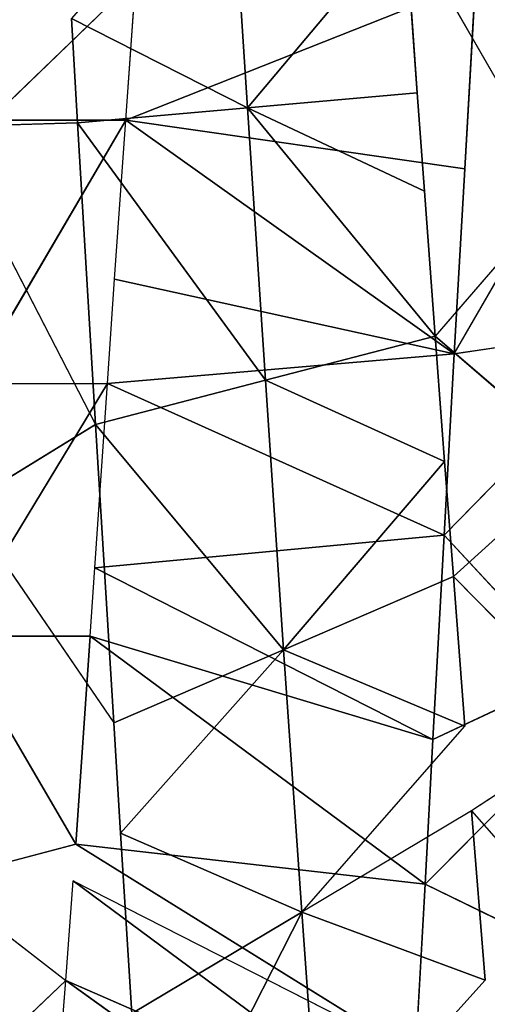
# Model space of a CAD drawing. Extents: x 0 to 40, y 0 to 81.9.
# Tile 360 of 623: x 8.356 to 8.657, y 74.213 to 74.847. Entities that reach past the tile are written whole.
import ezdxf

# ---------------------------------------------------------------- set-up
doc = ezdxf.new("R2010")
doc.units = 0
doc.header["$LTSCALE"] = 25.4
doc.layers.get('0').update_dxf_attribs({"color": 13, "linetype": 'CONTINUOUS'})

# ---------------------------------------------------------------- blocks, each defined once
blk = doc.blocks.new('ICE-TUBE-LED-S-8118_STL')
at = {"color": 0}
for p, q in [((74.45696, 13.81484, 44.6148), (74.54726, 13.7203, 44.57014)), ((74.61144, 13.80302, 44.54261), (74.54726, 13.7203, 44.57014)), ((74.61144, 13.80302, 44.54261), (74.63504, 13.71381, 44.53333)), ((75.09703, 13.79998, 47.94737), (74.90544, 13.70107, 47.92788)), ((75.09703, 13.79998, 47.94737), (75.09976, 13.71264, 47.94751)), ((74.76912, 13.79201, 44.48865), (74.63504, 13.71381, 44.53333)), ((74.76912, 13.79201, 44.48865), (74.63504, 13.71381, 44.53333)), ((74.76912, 13.70451, 44.48865), (74.76912, 13.79201, 44.48865)), ((74.76912, 13.79201, 44.48865), (74.93188, 13.69344, 44.45164)), ((74.85352, 13.78544, 47.91927), (74.71317, 13.68935, 47.88868)), ((74.85352, 13.78544, 47.91927), (74.90544, 13.70107, 47.92788)), ((74.93188, 13.78094, 44.45164), (75.10145, 13.68158, 44.43188)), ((74.93188, 13.78094, 44.45164), (74.93188, 13.69344, 44.45164)), ((75.10145, 13.76908, 44.43188), (75.10145, 13.68158, 44.43188)), ((75.10145, 13.76908, 44.43188), (75.19225, 13.67509, 44.4289)), ((74.45696, 13.72734, 44.6148), (74.54726, 13.7203, 44.57014)), ((74.54726, 13.7203, 44.57014), (74.39024, 13.50155, 44.22532)), ((74.54726, 13.7203, 44.57014), (74.39024, 13.50155, 44.22532)), ((74.54726, 13.7203, 44.57014), (74.45027, 13.49793, 44.19919)), ((74.54726, 13.7203, 44.57014), (74.45027, 13.49793, 44.19919)), ((74.54726, 13.7203, 44.57014), (74.61144, 13.71552, 44.54261)), ((74.61144, 13.71552, 44.54261), (74.49921, 13.49506, 44.17963)), ((74.63504, 13.71381, 44.53333), (74.49921, 13.49506, 44.17963)), ((74.63504, 13.71381, 44.53333), (74.60924, 13.48883, 44.14111)), ((74.63504, 13.71381, 44.53333), (74.60924, 13.48883, 44.14111)), ((74.63504, 13.71381, 44.53333), (74.76912, 13.70451, 44.48865)), ((74.63504, 13.71381, 44.53333), (74.76912, 13.70451, 44.48865)), ((74.90544, 13.70107, 47.92788), (75.09976, 13.71264, 47.94751)), ((74.90544, 13.70107, 47.92788), (75.09976, 13.71264, 47.94751)), ((74.9339, 13.5917, 47.74059), (75.09976, 13.71264, 47.94751)), ((74.9339, 13.5917, 47.74059), (75.09976, 13.71264, 47.94751)), ((75.09976, 13.71264, 47.94751), (75.16699, 13.71658, 47.94975)), ((75.10934, 13.60326, 47.75831), (75.09976, 13.71264, 47.94751)), ((75.10934, 13.60326, 47.75831), (75.09976, 13.71264, 47.94751)), ((75.10934, 13.60326, 47.75831), (75.16699, 13.71658, 47.94975)), ((75.10934, 13.60326, 47.75831), (75.16699, 13.71658, 47.94975)), ((74.76912, 13.70451, 44.48865), (74.60924, 13.48883, 44.14111)), ((74.76912, 13.70451, 44.48865), (74.60924, 13.48883, 44.14111)), ((74.76912, 13.70451, 44.48865), (74.70245, 13.48376, 44.1141)), ((74.76912, 13.70451, 44.48865), (74.70245, 13.48376, 44.1141)), ((74.8131, 13.70155, 44.47684), (74.70245, 13.48376, 44.1141)), ((74.8131, 13.70155, 44.47684), (74.70245, 13.48376, 44.1141)), ((74.71317, 13.68935, 47.88868), (74.90544, 13.70107, 47.92788)), ((74.71317, 13.68935, 47.88868), (74.90544, 13.70107, 47.92788)), ((74.76031, 13.57997, 47.7052), (74.90544, 13.70107, 47.92788)), ((74.76031, 13.57997, 47.7052), (74.90544, 13.70107, 47.92788)), ((74.76912, 13.70451, 44.48865), (74.8131, 13.70155, 44.47684)), ((74.8131, 13.70155, 44.47684), (74.83418, 13.47655, 44.0843)), ((74.8131, 13.70155, 44.47684), (74.83418, 13.47655, 44.0843)), ((74.8131, 13.70155, 44.47684), (74.93188, 13.69344, 44.45164)), ((74.9339, 13.5917, 47.74059), (74.90544, 13.70107, 47.92788)), ((74.9339, 13.5917, 47.74059), (74.90544, 13.70107, 47.92788)), ((74.93188, 13.69344, 44.45164), (74.83418, 13.47655, 44.0843)), ((74.93188, 13.69344, 44.45164), (74.83418, 13.47655, 44.0843)), ((74.93188, 13.69344, 44.45164), (74.95098, 13.47003, 44.06575)), ((74.93188, 13.69344, 44.45164), (74.95098, 13.47003, 44.06575)), ((74.93188, 13.69344, 44.45164), (74.99904, 13.68878, 44.44158)), ((74.64212, 13.68494, 47.869), (74.71317, 13.68935, 47.88868)), ((74.71317, 13.68935, 47.88868), (74.76031, 13.57997, 47.7052)), ((74.71317, 13.68935, 47.88868), (74.76031, 13.57997, 47.7052)), ((74.99904, 13.68878, 44.44158), (74.95098, 13.47003, 44.06575)), ((74.99904, 13.68878, 44.44158), (74.95098, 13.47003, 44.06575)), ((74.99904, 13.68878, 44.44158), (75.10145, 13.68158, 44.43188)), ((74.52589, 13.67763, 47.83039), (74.64212, 13.68494, 47.869)), ((74.64212, 13.68494, 47.869), (74.59122, 13.56825, 47.65257)), ((74.64212, 13.68494, 47.869), (74.59122, 13.56825, 47.65257)), ((74.64212, 13.68494, 47.869), (74.76031, 13.57997, 47.7052)), ((74.64212, 13.68494, 47.869), (74.76031, 13.57997, 47.7052)), ((75.10145, 13.68158, 44.43188), (74.95098, 13.47003, 44.06575)), ((75.10145, 13.68158, 44.43188), (74.95098, 13.47003, 44.06575)), ((75.10145, 13.68158, 44.43188), (75.07006, 13.46329, 44.05422)), ((75.10145, 13.68158, 44.43188), (75.07006, 13.46329, 44.05422)), ((75.10145, 13.68158, 44.43188), (75.19078, 13.45634, 44.05001)), ((75.10145, 13.68158, 44.43188), (75.19078, 13.45634, 44.05001)), ((75.10145, 13.68158, 44.43188), (75.19225, 13.67509, 44.4289)), ((74.52589, 13.67763, 47.83039), (74.59122, 13.56825, 47.65257)), ((74.52589, 13.67763, 47.83039), (74.59122, 13.56825, 47.65257)), ((75.28398, 13.6145, 47.75847), (75.10934, 13.60326, 47.75831)), ((75.28398, 13.6145, 47.75847), (75.10934, 13.60326, 47.75831)), ((75.10934, 13.60326, 47.75831), (74.9339, 13.5917, 47.74059)), ((75.10934, 13.60326, 47.75831), (74.9339, 13.5917, 47.74059)), ((74.96235, 13.48232, 47.55329), (75.10934, 13.60326, 47.75831)), ((74.96235, 13.48232, 47.55329), (75.10934, 13.60326, 47.75831)), ((75.05561, 13.48925, 47.56462), (75.10934, 13.60326, 47.75831)), ((75.05561, 13.48925, 47.56462), (75.10934, 13.60326, 47.75831)), ((75.10934, 13.60326, 47.75831), (75.11891, 13.49389, 47.56911)), ((75.10934, 13.60326, 47.75831), (75.11891, 13.49389, 47.56911)), ((74.9339, 13.5917, 47.74059), (74.76031, 13.57997, 47.7052)), ((74.9339, 13.5917, 47.74059), (74.76031, 13.57997, 47.7052)), ((74.88157, 13.47624, 47.53885), (74.9339, 13.5917, 47.74059)), ((74.88157, 13.47624, 47.53885), (74.9339, 13.5917, 47.74059)), ((74.96235, 13.48232, 47.55329), (74.9339, 13.5917, 47.74059)), ((74.96235, 13.48232, 47.55329), (74.9339, 13.5917, 47.74059)), ((74.59122, 13.56825, 47.65257), (74.76031, 13.57997, 47.7052)), ((74.59122, 13.56825, 47.65257), (74.76031, 13.57997, 47.7052)), ((74.76031, 13.57997, 47.7052), (74.71111, 13.46315, 47.49366)), ((74.76031, 13.57997, 47.7052), (74.71111, 13.46315, 47.49366)), ((74.80744, 13.4706, 47.52171), (74.76031, 13.57997, 47.7052)), ((74.80744, 13.4706, 47.52171), (74.76031, 13.57997, 47.7052)), ((74.88157, 13.47624, 47.53885), (74.76031, 13.57997, 47.7052)), ((74.88157, 13.47624, 47.53885), (74.76031, 13.57997, 47.7052)), ((74.59122, 13.56825, 47.65257), (74.42914, 13.55673, 47.58364)), ((74.59122, 13.56825, 47.65257), (74.42914, 13.55673, 47.58364)), ((74.59122, 13.56825, 47.65257), (74.54743, 13.45021, 47.42994)), ((74.59122, 13.56825, 47.65257), (74.54743, 13.45021, 47.42994)), ((74.65655, 13.45888, 47.47475), (74.59122, 13.56825, 47.65257)), ((74.59122, 13.56825, 47.65257), (74.71111, 13.46315, 47.49366)), ((74.42914, 13.55673, 47.58364), (74.54743, 13.45021, 47.42994)), ((75.22996, 13.50192, 47.5708), (75.05561, 13.40175, 47.56462)), ((75.22996, 13.50192, 47.5708), (75.11891, 13.49389, 47.56911)), ((74.49921, 13.49506, 44.17963), (74.60924, 13.48883, 44.14111)), ((75.11891, 13.49389, 47.56911), (75.05561, 13.48925, 47.56462)), ((74.60924, 13.48883, 44.14111), (74.56773, 13.40364, 44.15478)), ((74.60924, 13.48883, 44.14111), (74.70245, 13.39626, 44.1141)), ((74.60924, 13.48883, 44.14111), (74.70245, 13.48376, 44.1141)), ((75.05561, 13.48925, 47.56462), (74.96235, 13.48232, 47.55329)), ((74.70245, 13.48376, 44.1141), (74.74478, 13.39396, 44.10348)), ((74.70245, 13.48376, 44.1141), (74.83418, 13.47655, 44.0843)), ((74.70245, 13.48376, 44.1141), (74.83418, 13.47655, 44.0843)), ((74.88157, 13.38874, 47.53885), (74.96235, 13.48232, 47.55329)), ((74.96235, 13.48232, 47.55329), (74.88157, 13.47624, 47.53885)), ((75.05561, 13.40175, 47.56462), (74.96235, 13.48232, 47.55329)), ((74.83418, 13.47655, 44.0843), (74.74478, 13.39396, 44.10348)), ((74.83418, 13.47655, 44.0843), (74.74478, 13.39396, 44.10348)), ((74.88157, 13.47624, 47.53885), (74.80744, 13.4706, 47.52171)), ((74.83418, 13.47655, 44.0843), (74.92889, 13.38377, 44.0687)), ((74.83418, 13.47655, 44.0843), (74.95098, 13.47003, 44.06575)), ((74.80744, 13.4706, 47.52171), (74.71111, 13.37565, 47.49366)), ((74.80744, 13.4706, 47.52171), (74.71111, 13.46315, 47.49366)), ((74.80744, 13.4706, 47.52171), (74.88157, 13.38874, 47.53885)), ((74.95098, 13.47003, 44.06575), (74.96387, 13.38181, 44.06415)), ((74.95098, 13.47003, 44.06575), (75.11903, 13.37298, 44.05161)), ((74.95098, 13.47003, 44.06575), (75.07006, 13.46329, 44.05422)), ((74.54743, 13.36271, 47.42994), (74.65655, 13.45888, 47.47475)), ((74.65655, 13.45888, 47.47475), (74.54743, 13.45021, 47.42994)), ((74.71111, 13.37565, 47.49366), (74.65655, 13.45888, 47.47475)), ((75.07006, 13.46329, 44.05422), (75.19078, 13.45634, 44.05001))]:
    blk.add_line(p, q, dxfattribs=at)
mesh = blk.add_polyface(dxfattribs=at)
corners = [(81.99833, 18.65613, 0), (32.39832, 18.53461, 0), (32.39832, 18.65613, 0), (33.41051, 17.76106, 0), (34.4478, 16.85461, 0), (35.42089, 15.87956, 0), (36.32527, 14.84046, 0), (37.15673, 13.74214, 0), (37.91139, 12.58971, 0), (38.58575, 11.38851, 0), (39.17668, 10.14416, 0), (39.68142, 8.86242, 0), (40.09764, 7.54925, 0), (40.42338, 6.21078, 0), (40.65715, 4.85321, 0), (40.79784, 3.48288, 0), (40.84481, 2.10613, 0), (81.99833, -14.44387, 0), (33.41051, -13.5488, 0), (32.39832, -14.44387, 0), (32.39832, -14.32234, 0), (34.4478, -12.64234, 0), (35.42089, -11.6673, 0), (36.32527, -10.6282, 0), (37.15673, -9.52987, 0), (37.91139, -8.37744, 0), (38.58575, -7.17625, 0), (39.17668, -5.93189, 0), (39.68142, -4.65015, 0), (40.09764, -3.33699, 0), (40.42338, -1.99851, 0), (40.65715, -0.64095, 0), (40.79784, 0.72939, 0)]
mesh.append_faces([[corners[k] for k in face] for face in [(0, 1, 2), (18, 19, 20)]], dxfattribs={"vtx0": -1, "color": 0})
mesh.append_faces([[corners[k] for k in face] for face in [(1, 0, 3), (3, 0, 4), (4, 0, 5), (5, 0, 6), (6, 0, 7), (7, 0, 8), (8, 0, 9), (9, 0, 10), (10, 0, 11), (11, 0, 12), (12, 0, 13), (13, 0, 14), (14, 0, 15), (15, 0, 16), (19, 18, 17)]], dxfattribs={"vtx0": -1, "vtx1": -1, "color": 0})
mesh.append_faces([[corners[k] for k in face] for face in [(16, 0, 17), (17, 18, 21), (17, 21, 22), (17, 22, 23), (17, 23, 24), (17, 24, 25), (17, 25, 26), (17, 26, 27), (17, 27, 28), (17, 28, 29), (17, 29, 30), (17, 30, 31), (17, 31, 32), (17, 32, 16)]], dxfattribs={"vtx0": -1, "vtx2": -1, "color": 0})
mesh = blk.add_polyface(dxfattribs=at)
corners = [(81.99833, -14.44387, 92), (32.39832, -14.32234, 92), (32.39832, -14.44387, 92), (33.41051, -13.5488, 92), (34.4478, -12.64234, 92), (35.42089, -11.6673, 92), (36.32527, -10.6282, 92), (37.15673, -9.52987, 92), (37.91139, -8.37744, 92), (38.58575, -7.17625, 92), (39.17668, -5.93189, 92), (39.68142, -4.65015, 92), (40.09764, -3.33699, 92), (40.42338, -1.99851, 92), (40.65715, -0.64095, 92), (40.79784, 0.72939, 92), (40.84481, 2.10613, 92), (33.41051, 17.76106, 92), (32.39832, 18.65613, 92), (32.39832, 18.53461, 92), (81.99833, 18.65613, 92), (34.4478, 16.85461, 92), (35.42089, 15.87956, 92), (36.32527, 14.84046, 92), (37.15673, 13.74214, 92), (37.91139, 12.58971, 92), (38.58575, 11.38851, 92), (39.17668, 10.14416, 92), (39.68142, 8.86242, 92), (40.09764, 7.54925, 92), (40.42338, 6.21078, 92), (40.65715, 4.85321, 92), (40.79784, 3.48288, 92)]
mesh.append_faces([[corners[k] for k in face] for face in [(0, 1, 2), (17, 18, 19)]], dxfattribs={"vtx0": -1, "color": 0})
mesh.append_faces([[corners[k] for k in face] for face in [(1, 0, 3), (3, 0, 4), (4, 0, 5), (5, 0, 6), (6, 0, 7), (7, 0, 8), (8, 0, 9), (9, 0, 10), (10, 0, 11), (11, 0, 12), (12, 0, 13), (13, 0, 14), (14, 0, 15), (15, 0, 16), (18, 17, 20), (20, 16, 0)]], dxfattribs={"vtx0": -1, "vtx1": -1, "color": 0})
mesh.append_faces([[corners[k] for k in face] for face in [(20, 17, 21), (20, 21, 22), (20, 22, 23), (20, 23, 24), (20, 24, 25), (20, 25, 26), (20, 26, 27), (20, 27, 28), (20, 28, 29), (20, 29, 30), (20, 30, 31), (20, 31, 32), (20, 32, 16)]], dxfattribs={"vtx0": -1, "vtx2": -1, "color": 0})
mesh = blk.add_polyface(dxfattribs=at)
corners = [(82.19833, -12.64387, 2), (64.19833, 16.85613, 2), (64.19833, -12.64387, 2), (82.19833, 16.85613, 2)]
mesh.append_faces([[corners[k] for k in face] for face in [(0, 1, 2), (1, 0, 3)]], dxfattribs={"vtx0": -1, "color": 0})
mesh = blk.add_polyface(dxfattribs=at)
corners = [(64.19833, 16.85613, 90), (82.19833, -12.64387, 90), (64.19833, -12.64387, 90), (82.19833, 16.85613, 90)]
mesh.append_faces([[corners[k] for k in face] for face in [(0, 1, 2), (1, 0, 3)]], dxfattribs={"vtx0": -1, "color": 0})
mesh = blk.add_polyface(dxfattribs=at)
corners = [(75.10145, 13.85658, 44.43188), (74.93188, 13.78094, 44.45164), (74.93188, 13.86844, 44.45164), (75.10145, 13.68158, 44.43188), (75.10145, 13.76908, 44.43188)]
mesh.append_faces([[corners[k] for k in face] for face in [(0, 1, 2), (3, 0, 4)]], dxfattribs={"vtx0": -1, "color": 0})
mesh.append_faces([[corners[k] for k in face] for face in [(1, 0, 3)]], dxfattribs={"vtx0": -1, "vtx1": -1, "color": 0})
mesh = blk.add_polyface(dxfattribs=at)
corners = [(74.61144, 13.80302, 44.54261), (74.54726, 13.7203, 44.57014), (74.45696, 13.81484, 44.6148)]
mesh.append_faces([[corners[k] for k in face] for face in [(0, 1, 2)]], dxfattribs={"color": 0})
mesh = blk.add_polyface(dxfattribs=at)
corners = [(74.76912, 13.79201, 44.48865), (74.63504, 13.71381, 44.53333), (74.61144, 13.80302, 44.54261)]
mesh.append_faces([[corners[k] for k in face] for face in [(0, 1, 2)]], dxfattribs={"color": 0})
mesh = blk.add_polyface(dxfattribs=at)
corners = [(75.09976, 13.71264, 47.94751), (75.09703, 13.79998, 47.94737), (74.90544, 13.70107, 47.92788)]
mesh.append_faces([[corners[k] for k in face] for face in [(0, 1, 2)]], dxfattribs={"color": 0})
mesh = blk.add_polyface(dxfattribs=at)
corners = [(74.76912, 13.70451, 44.48865), (74.63504, 13.71381, 44.53333), (74.76912, 13.79201, 44.48865)]
mesh.append_faces([[corners[k] for k in face] for face in [(0, 1, 2)]], dxfattribs={"color": 0})
mesh = blk.add_polyface(dxfattribs=at)
corners = [(74.93188, 13.69344, 44.45164), (74.76912, 13.79201, 44.48865), (74.93188, 13.78094, 44.45164)]
mesh.append_faces([[corners[k] for k in face] for face in [(0, 1, 2)]], dxfattribs={"color": 0})
mesh = blk.add_polyface(dxfattribs=at)
corners = [(74.90544, 13.70107, 47.92788), (74.85352, 13.78544, 47.91927), (74.71317, 13.68935, 47.88868)]
mesh.append_faces([[corners[k] for k in face] for face in [(0, 1, 2)]], dxfattribs={"color": 0})
mesh = blk.add_polyface(dxfattribs=at)
corners = [(75.27506, 13.75659, 44.43076), (75.19225, 13.67509, 44.4289), (75.10145, 13.76908, 44.43188)]
mesh.append_faces([[corners[k] for k in face] for face in [(0, 1, 2)]], dxfattribs={"color": 0})
mesh = blk.add_polyface(dxfattribs=at)
corners = [(74.45696, 13.72734, 44.6148), (74.54726, 13.7203, 44.57014), (74.39024, 13.50155, 44.22532)]
mesh.append_faces([[corners[k] for k in face] for face in [(0, 1, 2)]], dxfattribs={"color": 0})
mesh = blk.add_polyface(dxfattribs=at)
corners = [(74.54726, 13.7203, 44.57014), (74.45027, 13.49793, 44.19919), (74.39024, 13.50155, 44.22532)]
mesh.append_faces([[corners[k] for k in face] for face in [(0, 1, 2)]], dxfattribs={"color": 0})
mesh = blk.add_polyface(dxfattribs=at)
corners = [(74.45027, 13.49793, 44.19919), (74.61144, 13.71552, 44.54261), (74.49921, 13.49506, 44.17963), (74.54726, 13.7203, 44.57014)]
mesh.append_faces([[corners[k] for k in face] for face in [(0, 1, 2), (1, 0, 3)]], dxfattribs={"vtx0": -1, "color": 0})
mesh = blk.add_polyface(dxfattribs=at)
corners = [(74.63504, 13.71381, 44.53333), (74.60924, 13.48883, 44.14111), (74.49921, 13.49506, 44.17963)]
mesh.append_faces([[corners[k] for k in face] for face in [(0, 1, 2)]], dxfattribs={"color": 0})
mesh = blk.add_polyface(dxfattribs=at)
corners = [(74.63504, 13.71381, 44.53333), (74.76912, 13.70451, 44.48865), (74.60924, 13.48883, 44.14111)]
mesh.append_faces([[corners[k] for k in face] for face in [(0, 1, 2)]], dxfattribs={"color": 0})
mesh = blk.add_polyface(dxfattribs=at)
corners = [(75.09976, 13.71264, 47.94751), (74.90544, 13.70107, 47.92788), (74.9339, 13.5917, 47.74059)]
mesh.append_faces([[corners[k] for k in face] for face in [(0, 1, 2)]], dxfattribs={"color": 0})
mesh = blk.add_polyface(dxfattribs=at)
corners = [(75.09976, 13.71264, 47.94751), (74.9339, 13.5917, 47.74059), (75.10934, 13.60326, 47.75831)]
mesh.append_faces([[corners[k] for k in face] for face in [(0, 1, 2)]], dxfattribs={"color": 0})
mesh = blk.add_polyface(dxfattribs=at)
corners = [(75.16699, 13.71658, 47.94975), (75.09976, 13.71264, 47.94751), (75.10934, 13.60326, 47.75831)]
mesh.append_faces([[corners[k] for k in face] for face in [(0, 1, 2)]], dxfattribs={"color": 0})
mesh = blk.add_polyface(dxfattribs=at)
corners = [(75.16699, 13.71658, 47.94975), (75.10934, 13.60326, 47.75831), (75.28398, 13.6145, 47.75847)]
mesh.append_faces([[corners[k] for k in face] for face in [(0, 1, 2)]], dxfattribs={"color": 0})
mesh = blk.add_polyface(dxfattribs=at)
corners = [(74.76912, 13.70451, 44.48865), (74.70245, 13.48376, 44.1141), (74.60924, 13.48883, 44.14111)]
mesh.append_faces([[corners[k] for k in face] for face in [(0, 1, 2)]], dxfattribs={"color": 0})
mesh = blk.add_polyface(dxfattribs=at)
corners = [(74.76912, 13.70451, 44.48865), (74.8131, 13.70155, 44.47684), (74.70245, 13.48376, 44.1141)]
mesh.append_faces([[corners[k] for k in face] for face in [(0, 1, 2)]], dxfattribs={"color": 0})
mesh = blk.add_polyface(dxfattribs=at)
corners = [(74.8131, 13.70155, 44.47684), (74.83418, 13.47655, 44.0843), (74.70245, 13.48376, 44.1141)]
mesh.append_faces([[corners[k] for k in face] for face in [(0, 1, 2)]], dxfattribs={"color": 0})
mesh = blk.add_polyface(dxfattribs=at)
corners = [(74.90544, 13.70107, 47.92788), (74.71317, 13.68935, 47.88868), (74.76031, 13.57997, 47.7052)]
mesh.append_faces([[corners[k] for k in face] for face in [(0, 1, 2)]], dxfattribs={"color": 0})
mesh = blk.add_polyface(dxfattribs=at)
corners = [(74.90544, 13.70107, 47.92788), (74.76031, 13.57997, 47.7052), (74.9339, 13.5917, 47.74059)]
mesh.append_faces([[corners[k] for k in face] for face in [(0, 1, 2)]], dxfattribs={"color": 0})
mesh = blk.add_polyface(dxfattribs=at)
corners = [(74.8131, 13.70155, 44.47684), (74.93188, 13.69344, 44.45164), (74.83418, 13.47655, 44.0843)]
mesh.append_faces([[corners[k] for k in face] for face in [(0, 1, 2)]], dxfattribs={"color": 0})
mesh = blk.add_polyface(dxfattribs=at)
corners = [(74.93188, 13.69344, 44.45164), (74.95098, 13.47003, 44.06575), (74.83418, 13.47655, 44.0843)]
mesh.append_faces([[corners[k] for k in face] for face in [(0, 1, 2)]], dxfattribs={"color": 0})
mesh = blk.add_polyface(dxfattribs=at)
corners = [(74.93188, 13.69344, 44.45164), (74.99904, 13.68878, 44.44158), (74.95098, 13.47003, 44.06575)]
mesh.append_faces([[corners[k] for k in face] for face in [(0, 1, 2)]], dxfattribs={"color": 0})
mesh = blk.add_polyface(dxfattribs=at)
corners = [(74.71317, 13.68935, 47.88868), (74.64212, 13.68494, 47.869), (74.76031, 13.57997, 47.7052)]
mesh.append_faces([[corners[k] for k in face] for face in [(0, 1, 2)]], dxfattribs={"color": 0})
mesh = blk.add_polyface(dxfattribs=at)
corners = [(74.99904, 13.68878, 44.44158), (75.10145, 13.68158, 44.43188), (74.95098, 13.47003, 44.06575)]
mesh.append_faces([[corners[k] for k in face] for face in [(0, 1, 2)]], dxfattribs={"color": 0})
mesh = blk.add_polyface(dxfattribs=at)
corners = [(74.64212, 13.68494, 47.869), (74.52589, 13.67763, 47.83039), (74.59122, 13.56825, 47.65257)]
mesh.append_faces([[corners[k] for k in face] for face in [(0, 1, 2)]], dxfattribs={"color": 0})
mesh = blk.add_polyface(dxfattribs=at)
corners = [(74.64212, 13.68494, 47.869), (74.59122, 13.56825, 47.65257), (74.76031, 13.57997, 47.7052)]
mesh.append_faces([[corners[k] for k in face] for face in [(0, 1, 2)]], dxfattribs={"color": 0})
mesh = blk.add_polyface(dxfattribs=at)
corners = [(75.10145, 13.68158, 44.43188), (75.07006, 13.46329, 44.05422), (74.95098, 13.47003, 44.06575)]
mesh.append_faces([[corners[k] for k in face] for face in [(0, 1, 2)]], dxfattribs={"color": 0})
mesh = blk.add_polyface(dxfattribs=at)
corners = [(75.10145, 13.68158, 44.43188), (75.19078, 13.45634, 44.05001), (75.07006, 13.46329, 44.05422)]
mesh.append_faces([[corners[k] for k in face] for face in [(0, 1, 2)]], dxfattribs={"color": 0})
mesh = blk.add_polyface(dxfattribs=at)
corners = [(75.10145, 13.68158, 44.43188), (75.19225, 13.67509, 44.4289), (75.19078, 13.45634, 44.05001)]
mesh.append_faces([[corners[k] for k in face] for face in [(0, 1, 2)]], dxfattribs={"color": 0})
mesh = blk.add_polyface(dxfattribs=at)
corners = [(74.59122, 13.56825, 47.65257), (74.39281, 13.66912, 47.77585), (74.42914, 13.55673, 47.58364), (74.52589, 13.67763, 47.83039)]
mesh.append_faces([[corners[k] for k in face] for face in [(0, 1, 2), (1, 0, 3)]], dxfattribs={"vtx0": -1, "color": 0})
mesh = blk.add_polyface(dxfattribs=at)
corners = [(75.22996, 13.50192, 47.5708), (75.10934, 13.60326, 47.75831), (75.11891, 13.49389, 47.56911), (75.28398, 13.6145, 47.75847)]
mesh.append_faces([[corners[k] for k in face] for face in [(0, 1, 2), (1, 0, 3)]], dxfattribs={"vtx0": -1, "color": 0})
mesh = blk.add_polyface(dxfattribs=at)
corners = [(75.10934, 13.60326, 47.75831), (74.9339, 13.5917, 47.74059), (74.96235, 13.48232, 47.55329)]
mesh.append_faces([[corners[k] for k in face] for face in [(0, 1, 2)]], dxfattribs={"color": 0})
mesh = blk.add_polyface(dxfattribs=at)
corners = [(75.10934, 13.60326, 47.75831), (74.96235, 13.48232, 47.55329), (75.05561, 13.48925, 47.56462)]
mesh.append_faces([[corners[k] for k in face] for face in [(0, 1, 2)]], dxfattribs={"color": 0})
mesh = blk.add_polyface(dxfattribs=at)
corners = [(75.10934, 13.60326, 47.75831), (75.05561, 13.48925, 47.56462), (75.11891, 13.49389, 47.56911)]
mesh.append_faces([[corners[k] for k in face] for face in [(0, 1, 2)]], dxfattribs={"color": 0})
mesh = blk.add_polyface(dxfattribs=at)
corners = [(74.9339, 13.5917, 47.74059), (74.76031, 13.57997, 47.7052), (74.88157, 13.47624, 47.53885)]
mesh.append_faces([[corners[k] for k in face] for face in [(0, 1, 2)]], dxfattribs={"color": 0})
mesh = blk.add_polyface(dxfattribs=at)
corners = [(74.9339, 13.5917, 47.74059), (74.88157, 13.47624, 47.53885), (74.96235, 13.48232, 47.55329)]
mesh.append_faces([[corners[k] for k in face] for face in [(0, 1, 2)]], dxfattribs={"color": 0})
mesh = blk.add_polyface(dxfattribs=at)
corners = [(74.76031, 13.57997, 47.7052), (74.59122, 13.56825, 47.65257), (74.71111, 13.46315, 47.49366)]
mesh.append_faces([[corners[k] for k in face] for face in [(0, 1, 2)]], dxfattribs={"color": 0})
mesh = blk.add_polyface(dxfattribs=at)
corners = [(74.76031, 13.57997, 47.7052), (74.71111, 13.46315, 47.49366), (74.80744, 13.4706, 47.52171)]
mesh.append_faces([[corners[k] for k in face] for face in [(0, 1, 2)]], dxfattribs={"color": 0})
mesh = blk.add_polyface(dxfattribs=at)
corners = [(74.76031, 13.57997, 47.7052), (74.80744, 13.4706, 47.52171), (74.88157, 13.47624, 47.53885)]
mesh.append_faces([[corners[k] for k in face] for face in [(0, 1, 2)]], dxfattribs={"color": 0})
mesh = blk.add_polyface(dxfattribs=at)
corners = [(74.59122, 13.56825, 47.65257), (74.42914, 13.55673, 47.58364), (74.54743, 13.45021, 47.42994)]
mesh.append_faces([[corners[k] for k in face] for face in [(0, 1, 2)]], dxfattribs={"color": 0})
mesh = blk.add_polyface(dxfattribs=at)
corners = [(74.59122, 13.56825, 47.65257), (74.54743, 13.45021, 47.42994), (74.65655, 13.45888, 47.47475)]
mesh.append_faces([[corners[k] for k in face] for face in [(0, 1, 2)]], dxfattribs={"color": 0})
mesh = blk.add_polyface(dxfattribs=at)
corners = [(75.22996, 13.41442, 47.5708), (75.05561, 13.40175, 47.56462), (75.05561, 13.31425, 47.56462), (75.22996, 13.50192, 47.5708)]
mesh.append_faces([[corners[k] for k in face] for face in [(0, 1, 2), (1, 0, 3)]], dxfattribs={"vtx0": -1, "color": 0})
mesh = blk.add_polyface(dxfattribs=at)
corners = [(74.70245, 13.39626, 44.1141), (74.56773, 13.40364, 44.15478), (74.60924, 13.48883, 44.14111)]
mesh.append_faces([[corners[k] for k in face] for face in [(0, 1, 2)]], dxfattribs={"color": 0})
mesh = blk.add_polyface(dxfattribs=at)
corners = [(74.83418, 13.47655, 44.0843), (74.74478, 13.39396, 44.10348), (74.70245, 13.48376, 44.1141)]
mesh.append_faces([[corners[k] for k in face] for face in [(0, 1, 2)]], dxfattribs={"color": 0})
mesh = blk.add_polyface(dxfattribs=at)
corners = [(75.05561, 13.40175, 47.56462), (74.96235, 13.48232, 47.55329), (74.88157, 13.38874, 47.53885)]
mesh.append_faces([[corners[k] for k in face] for face in [(0, 1, 2)]], dxfattribs={"color": 0})
mesh = blk.add_polyface(dxfattribs=at)
corners = [(74.92889, 13.38377, 44.0687), (74.74478, 13.39396, 44.10348), (74.83418, 13.47655, 44.0843)]
mesh.append_faces([[corners[k] for k in face] for face in [(0, 1, 2)]], dxfattribs={"color": 0})
mesh = blk.add_polyface(dxfattribs=at)
corners = [(74.88157, 13.38874, 47.53885), (74.80744, 13.4706, 47.52171), (74.71111, 13.37565, 47.49366)]
mesh.append_faces([[corners[k] for k in face] for face in [(0, 1, 2)]], dxfattribs={"color": 0})
mesh = blk.add_polyface(dxfattribs=at)
corners = [(75.11903, 13.37298, 44.05161), (74.96387, 13.38181, 44.06415), (74.95098, 13.47003, 44.06575)]
mesh.append_faces([[corners[k] for k in face] for face in [(0, 1, 2)]], dxfattribs={"color": 0})
mesh = blk.add_polyface(dxfattribs=at)
corners = [(74.71111, 13.37565, 47.49366), (74.65655, 13.45888, 47.47475), (74.54743, 13.36271, 47.42994)]
mesh.append_faces([[corners[k] for k in face] for face in [(0, 1, 2)]], dxfattribs={"color": 0})

msp = doc.modelspace()

# ---------------------------------------------------------------- block references
at = {"color": 8, "rotation": 90.00000000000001}
msp.add_blockref('ICE-TUBE-LED-S-8118_STL', (22.10613, -0.3188, 254.70001), dxfattribs=at)

doc.saveas('drawing.dxf')
